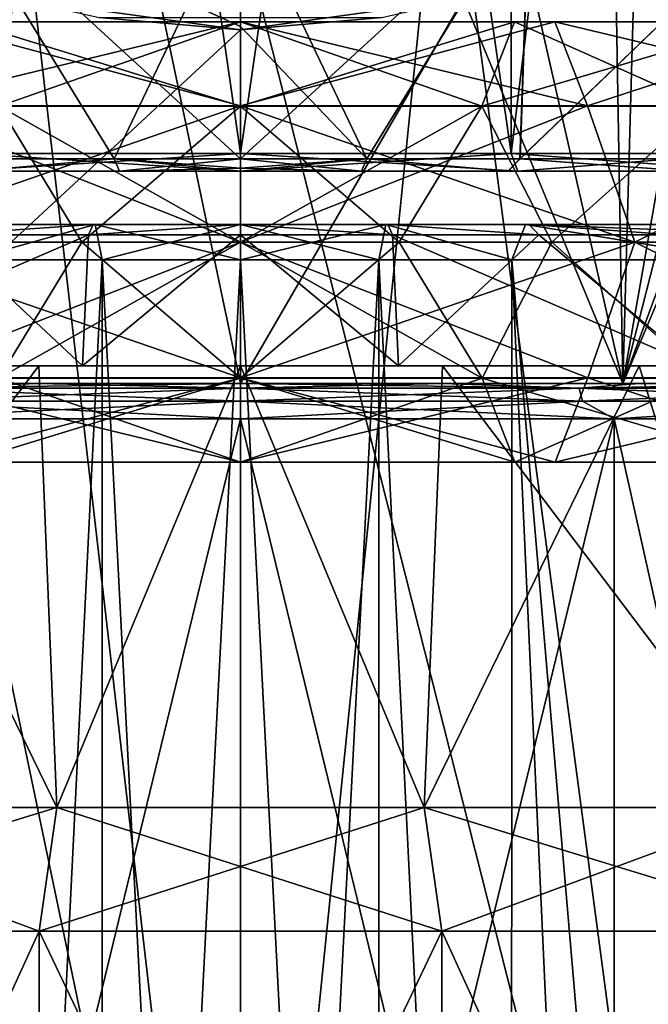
# Model space of a CAD drawing. Header units: metres. Extents: x -90 to 90, y -173 to 74.
# Tile 533 of 564: x 58.75 to 62.31, y 45.89 to 51.46. Entities that reach past the tile are written whole.
import ezdxf

# ---------------------------------------------------------------- set-up
doc = ezdxf.new("R2010")
doc.units = ezdxf.units.M
doc.layers.add('solid_509418_01', color=7, linetype='CONTINUOUS')

msp = doc.modelspace()

# ---------------------------------------------------------------- linework, layer by layer
at = {"layer": 'solid_509418_01'}
for points in [[(57.148026, 69.558479, -12.683306), (60, 69.558502, -13), (57.340668, 41.5, -12.725091)], [(60, 69.558502, -13), (60, 41.5, -13), (57.340668, 41.5, -12.725091)], [(62.851261, 69.558487, -12.683466), (60, 41.5, -13), (60, 69.558502, -13)], [(62.660248, 41.5, -12.7249), (60, 41.5, -13), (62.851261, 69.558487, -12.683466)], [(60, 50.700001, -4), (60, 61.299999, -4), (58.469265, 61.299999, -3.695518)], [(58.469265, 50.700001, -3.695518), (60, 50.700001, -4), (58.469265, 61.299999, -3.695518)], [(58.469265, 50.700001, 3.695518), (58.469265, 61.299999, 3.695518), (60, 61.299999, 4)], [(60, 50.700001, 4), (58.469265, 50.700001, 3.695518), (60, 61.299999, 4)], [(61.530735, 50.700001, -3.695518), (61.530735, 61.299999, -3.695518), (60, 61.299999, -4)], [(60, 50.700001, -4), (61.530735, 50.700001, -3.695518), (60, 61.299999, -4)], [(60, 50.700001, 4), (60, 61.299999, 4), (61.530735, 61.299999, 3.695518)], [(61.530735, 50.700001, 3.695518), (60, 50.700001, 4), (61.530735, 61.299999, 3.695518)], [(62.828426, 50.700001, -2.828427), (62.828426, 61.299999, -2.828427), (61.530735, 61.299999, -3.695518)], [(61.530735, 50.700001, -3.695518), (62.828426, 50.700001, -2.828427), (61.530735, 61.299999, -3.695518)], [(61.530735, 50.700001, 3.695518), (61.530735, 61.299999, 3.695518), (62.828426, 61.299999, 2.828427)], [(62.828426, 50.700001, 2.828427), (61.530735, 50.700001, 3.695518), (62.828426, 61.299999, 2.828427)], [(57.836544, 49.400002, -6.657051), (60, 49.400002, -7), (58.001099, 58.900002, -6.708532)], [(60, 49.400002, -7), (60, 58.900002, -7), (58.001099, 58.900002, -6.708532)], [(62.163456, 49.400002, -6.657051), (60, 58.900002, -7), (60, 49.400002, -7)], [(61.998901, 58.900002, -6.708532), (60, 58.900002, -7), (62.163456, 49.400002, -6.657051)], [(61.998901, 58.900002, -6.708532), (62.163456, 49.400002, -6.657051), (63.831337, 58.900002, -5.8584)], [(63.831337, 58.900002, -5.8584), (62.163456, 49.400002, -6.657051), (64.113754, 49.400002, -5.663538)], [(63.964355, 53.666691, 5.769219), (64.113754, 49.400002, 5.663538), (62.163456, 49.400002, 6.657051)], [(63.506165, 53.022282, 6.058614), (63.964355, 53.666691, 5.769219), (62.163456, 49.400002, 6.657051)], [(62.945148, 52.466179, 6.350283), (63.506165, 53.022282, 6.058614), (62.163456, 49.400002, 6.657051)], [(57.644196, 52.767273, 12.784763), (57.339752, 41.5, 12.7249), (60, 41.5, 13)], [(58.762779, 52.1968, 12.940992), (57.644196, 52.767273, 12.784763), (60, 41.5, 13)], [(62.356701, 52.767944, 12.784598), (61.23732, 52.196815, 12.940983), (62.659332, 41.5, 12.725091)], [(62.234257, 51.978699, 6.63386), (62.945148, 52.466179, 6.350283), (62.163456, 49.400002, 6.657051)], [(58.366314, 52.168892, 5.563828), (60, 50.669926, 4.460135), (60, 51.419071, 5.226623)], [(59.284721, 50.669926, 4.402406), (60, 50.669926, 4.460135), (58.366314, 52.168892, 5.563828)], [(58.366314, 52.168892, 5.563828), (60, 51.419071, 5.226623), (60, 52.168892, 5.798717)], [(59.285061, 50.669926, -4.402461), (58.366314, 52.168892, -5.563828), (60, 52.168892, -5.798717)], [(58.418537, 50.669926, 4.170345), (59.284721, 50.669926, 4.402406), (58.366314, 52.168892, 5.563828)], [(59.285061, 50.669926, -4.402461), (58.419529, 50.669926, -4.170721), (58.366314, 52.168892, -5.563828)], [(58.762779, 52.1968, 12.940992), (60, 41.5, 13), (60, 52, 13)], [(59.285061, 50.669926, -4.402461), (60, 52.168892, -5.798717), (60, 50.669926, -4.460135)], [(61.23732, 52.196815, 12.940983), (60, 52, 13), (62.659332, 41.5, 12.725091)], [(61.633686, 52.168892, -5.563828), (60.715279, 50.669926, -4.402406), (60, 50.669926, -4.460135)], [(60, 52.168892, -5.798717), (61.633686, 52.168892, -5.563828), (60, 50.669926, -4.460135)], [(60, 52.168892, 5.798717), (60, 51.419071, 5.226623), (60.714939, 50.669926, 4.402461)], [(61.633686, 52.168892, 5.563828), (60, 52.168892, 5.798717), (60.714939, 50.669926, 4.402461)], [(61.633686, 52.168892, 5.563828), (60.714939, 50.669926, 4.402461), (61.580471, 50.669926, 4.170721)], [(61.633686, 52.168892, -5.563828), (61.581463, 50.669926, -4.170345), (60.715279, 50.669926, -4.402406)], [(63.135021, 52.168892, 4.878191), (61.580471, 50.669926, 4.170721), (62.643677, 50.669926, 3.592182)], [(63.135021, 52.168892, 4.878191), (61.633686, 52.168892, 5.563828), (61.580471, 50.669926, 4.170721)], [(63.135021, 52.168892, -4.878191), (62.645397, 50.669926, -3.590915), (61.581463, 50.669926, -4.170345)], [(61.633686, 52.168892, -5.563828), (63.135021, 52.168892, -4.878191), (61.581463, 50.669926, -4.170345)], [(62.659332, 41.5, 12.725091), (60, 52, 13), (60, 41.5, 13)], [(61.261623, 51.577114, 6.885369), (62.234257, 51.978699, 6.63386), (62.163456, 49.400002, 6.657051)], [(58.738865, 51.576969, 6.885458), (60, 51.400002, 7), (57.836544, 49.400002, 6.657051)], [(59.20118, 51.469891, 7.8), (60, 51.400002, 7), (58.738865, 51.576969, 6.885458)], [(61.261623, 51.577114, 6.885369), (60, 49.400002, 7), (60, 51.400002, 7)], [(61.261623, 51.577114, 6.885369), (62.163456, 49.400002, 6.657051), (60, 49.400002, 7)], [(60.79884, 51.469894, 7.8), (61.261623, 51.577114, 6.885369), (60, 51.400002, 7)], [(58.036377, 50.969997, -6.687486), (60, 51.446136, -6.314029), (60, 50.969997, -6.969812)], [(58.036377, 50.969997, -6.687486), (58.221134, 51.446136, -6.058267), (60, 51.446136, -6.314029)], [(58.036377, 50.969997, 6.687486), (60, 50.969997, 6.969812), (58.221134, 51.446136, 6.058267)], [(58.221134, 51.446136, -6.058267), (60, 51.445374, -5.503623), (60, 51.446136, -6.314029)], [(58.221134, 51.446136, -6.058267), (58.449451, 51.445374, -5.280687), (60, 51.445374, -5.503623)], [(58.221134, 51.446136, 6.058267), (60, 50.969997, 6.969812), (60, 51.446136, 6.314029)], [(58.221134, 51.446136, 6.058267), (60, 51.446136, 6.314029), (58.449451, 51.445374, 5.280687)], [(58.449451, 51.445374, 5.280687), (60, 51.446136, 6.314029), (60, 51.445374, 5.503623)], [(58.449451, 51.445374, -5.280687), (60, 50.967999, -4.848738), (60, 51.445374, -5.503623)], [(58.449451, 51.445374, -5.280687), (58.633953, 50.967999, -4.65233), (60, 50.967999, -4.848738)], [(58.449451, 51.445374, 5.280687), (60, 51.445374, 5.503623), (58.633953, 50.967999, 4.65233)], [(58.633953, 50.967999, 4.65233), (60, 51.445374, 5.503623), (60, 50.967999, 4.848738)], [(59.20118, 51.469891, 7.8), (60.79884, 51.469894, 7.8), (60, 51.400002, 7)], [(61.778866, 51.446136, 6.058267), (61.550549, 51.445374, 5.280687), (60, 51.445374, 5.503623)], [(61.778866, 51.446136, 6.058267), (60, 51.445374, 5.503623), (60, 51.446136, 6.314029)], [(60, 51.446136, -6.314029), (60, 51.445374, -5.503623), (61.550549, 51.445374, -5.280687)], [(61.778866, 51.446136, -6.058267), (60, 51.446136, -6.314029), (61.550549, 51.445374, -5.280687)], [(61.963623, 50.969997, 6.687486), (61.778866, 51.446136, 6.058267), (60, 51.446136, 6.314029)], [(61.963623, 50.969997, 6.687486), (60, 51.446136, 6.314029), (60, 50.969997, 6.969812)], [(60, 50.969997, -6.969812), (60, 51.446136, -6.314029), (61.778866, 51.446136, -6.058267)], [(61.963623, 50.969997, -6.687486), (60, 50.969997, -6.969812), (61.778866, 51.446136, -6.058267)], [(60, 51.445374, -5.503623), (60, 50.967999, -4.848738), (61.366047, 50.967999, -4.65233)], [(61.550549, 51.445374, -5.280687), (60, 51.445374, -5.503623), (61.366047, 50.967999, -4.65233)], [(61.550549, 51.445374, 5.280687), (61.366047, 50.967999, 4.65233), (60, 50.967999, 4.848738)], [(61.550549, 51.445374, 5.280687), (60, 50.967999, 4.848738), (60, 51.445374, 5.503623)], [(61.550549, 51.445374, -5.280687), (61.366047, 50.967999, -4.65233), (62.621426, 50.967999, -4.079018)], [(62.975483, 51.445374, 4.629942), (62.621426, 50.967999, 4.079018), (61.366047, 50.967999, 4.65233)], [(61.550549, 51.445374, 5.280687), (62.975483, 51.445374, 4.629942), (61.366047, 50.967999, 4.65233)], [(61.778866, 51.446136, -6.058267), (61.550549, 51.445374, -5.280687), (62.975483, 51.445374, -4.629942)], [(63.413624, 51.446136, 5.311699), (62.975483, 51.445374, 4.629942), (61.550549, 51.445374, 5.280687)], [(61.778866, 51.446136, 6.058267), (63.413624, 51.446136, 5.311699), (61.550549, 51.445374, 5.280687)], [(62.975483, 51.445374, -4.629942), (61.550549, 51.445374, -5.280687), (62.621426, 50.967999, -4.079018)], [(63.413624, 51.446136, -5.311699), (61.778866, 51.446136, -6.058267), (62.975483, 51.445374, -4.629942)], [(61.963623, 50.969997, -6.687486), (61.778866, 51.446136, -6.058267), (63.413624, 51.446136, -5.311699)], [(63.768166, 50.969997, 5.863379), (63.413624, 51.446136, 5.311699), (61.778866, 51.446136, 6.058267)], [(61.963623, 50.969997, 6.687486), (63.768166, 50.969997, 5.863379), (61.778866, 51.446136, 6.058267)], [(63.768166, 50.969997, -5.863379), (61.963623, 50.969997, -6.687486), (63.413624, 51.446136, -5.311699)], [(60, 51.400002, 7), (60, 49.400002, 7), (57.836544, 49.400002, 6.657051)], [(60, 51.419071, 5.226623), (60, 50.669926, 4.460135), (60.714939, 50.669926, 4.402461)], [(57.768898, 50.200001, -6.866628), (60, 50.969997, -6.969812), (60, 50.200001, -7.22)], [(57.768898, 50.200001, -6.866628), (58.036377, 50.969997, -6.687486), (60, 50.969997, -6.969812)], [(57.768898, 50.200001, 6.866628), (60, 50.200001, 7.22), (58.036377, 50.969997, 6.687486)], [(58.036377, 50.969997, 6.687486), (60, 50.200001, 7.22), (60, 50.969997, 6.969812)], [(59.102585, 50.200001, 4.511612), (58.239655, 50.200001, 4.249846), (58.633953, 50.967999, 4.65233)], [(58.239655, 50.200001, -4.249846), (59.102585, 50.200001, -4.511612), (58.633953, 50.967999, -4.65233)], [(58.633953, 50.967999, -4.65233), (60, 50.200001, -4.6), (60, 50.967999, -4.848738)], [(59.102585, 50.200001, -4.511612), (60, 50.200001, -4.6), (58.633953, 50.967999, -4.65233)], [(59.102585, 50.200001, 4.511612), (58.633953, 50.967999, 4.65233), (60, 50.967999, 4.848738)], [(59.102585, 50.200001, 4.511612), (60, 50.967999, 4.848738), (60, 50.200001, 4.6)], [(62.231102, 50.200001, 6.866628), (61.963623, 50.969997, 6.687486), (60, 50.969997, 6.969812)], [(62.231102, 50.200001, 6.866628), (60, 50.969997, 6.969812), (60, 50.200001, 7.22)], [(60, 50.200001, -7.22), (60, 50.969997, -6.969812), (61.963623, 50.969997, -6.687486)], [(62.231102, 50.200001, -6.866628), (60, 50.200001, -7.22), (61.963623, 50.969997, -6.687486)], [(61.366047, 50.967999, 4.65233), (60.897415, 50.200001, 4.511612), (60, 50.200001, 4.6)], [(60, 50.967999, 4.848738), (61.366047, 50.967999, 4.65233), (60, 50.200001, 4.6)], [(60, 50.967999, -4.848738), (60, 50.200001, -4.6), (60.897415, 50.200001, -4.511612)], [(61.366047, 50.967999, -4.65233), (60, 50.967999, -4.848738), (60.897415, 50.200001, -4.511612)], [(61.366047, 50.967999, 4.65233), (61.760345, 50.200001, 4.249846), (60.897415, 50.200001, 4.511612)], [(61.366047, 50.967999, -4.65233), (60.897415, 50.200001, -4.511612), (61.760345, 50.200001, -4.249846)], [(61.366047, 50.967999, 4.65233), (62.621426, 50.967999, 4.079018), (61.760345, 50.200001, 4.249846)], [(62.621426, 50.967999, -4.079018), (61.366047, 50.967999, -4.65233), (61.760345, 50.200001, -4.249846)], [(62.621426, 50.967999, 4.079018), (62.555622, 50.200001, 3.82476), (61.760345, 50.200001, 4.249846)], [(62.621426, 50.967999, -4.079018), (61.760345, 50.200001, -4.249846), (62.555622, 50.200001, -3.82476)], [(62.231102, 50.200001, -6.866628), (61.963623, 50.969997, -6.687486), (63.768166, 50.969997, -5.863379)], [(62.231102, 50.200001, 6.866628), (63.768166, 50.969997, 5.863379), (61.963623, 50.969997, 6.687486)], [(64.243813, 50.200001, -5.841103), (62.231102, 50.200001, -6.866628), (63.768166, 50.969997, -5.863379)], [(62.231102, 50.200001, 6.866628), (64.243813, 50.200001, 5.841103), (63.768166, 50.969997, 5.863379)], [(58.418537, 50.669926, 4.170345), (58.486752, 50.599998, 3.990495), (59.284721, 50.669926, 4.402406)], [(59.285061, 50.669926, -4.402461), (58.487694, 50.599998, -3.990852), (58.419529, 50.669926, -4.170721)], [(58.469265, 50.700001, -3.695518), (58.431332, 50.599998, -3.787991), (60, 50.599998, -4.1)], [(60, 50.700001, 4), (60, 50.599998, 4.1), (58.431332, 50.599998, 3.787991)], [(60, 50.700001, 4), (58.431332, 50.599998, 3.787991), (58.469265, 50.700001, 3.695518)], [(58.469265, 50.700001, -3.695518), (60, 50.599998, -4.1), (60, 50.700001, -4)], [(59.284721, 50.669926, 4.402406), (58.486752, 50.599998, 3.990495), (59.315617, 50.599998, 4.212424)], [(59.285061, 50.669926, -4.402461), (59.315937, 50.599998, -4.212477), (58.487694, 50.599998, -3.990852)], [(60, 50.618023, 4.370025), (60, 50.669926, 4.460135), (59.284721, 50.669926, 4.402406)], [(59.284721, 50.669926, 4.402406), (59.315617, 50.599998, 4.212424), (60, 50.599998, 4.267611)], [(60, 50.618023, 4.370025), (59.284721, 50.669926, 4.402406), (60, 50.599998, 4.267611)], [(59.285061, 50.669926, -4.402461), (60, 50.669926, -4.460135), (59.315937, 50.599998, -4.212477)], [(60, 50.618023, -4.370025), (59.315937, 50.599998, -4.212477), (60, 50.669926, -4.460135)], [(60, 50.700001, -4), (60, 50.599998, -4.1), (61.568668, 50.599998, -3.787991)], [(60, 50.700001, -4), (61.568668, 50.599998, -3.787991), (61.530735, 50.700001, -3.695518)], [(61.530735, 50.700001, 3.695518), (61.568668, 50.599998, 3.787991), (60, 50.599998, 4.1)], [(61.530735, 50.700001, 3.695518), (60, 50.599998, 4.1), (60, 50.700001, 4)], [(60, 50.618023, -4.370025), (60, 50.669926, -4.460135), (60.715279, 50.669926, -4.402406)], [(60, 50.599998, -4.267611), (60.715279, 50.669926, -4.402406), (60.684383, 50.599998, -4.212424)], [(60, 50.618023, -4.370025), (60.715279, 50.669926, -4.402406), (60, 50.599998, -4.267611)], [(60.684063, 50.599998, 4.212477), (60.714939, 50.669926, 4.402461), (60, 50.669926, 4.460135)], [(60, 50.618023, 4.370025), (60.684063, 50.599998, 4.212477), (60, 50.669926, 4.460135)], [(61.512306, 50.599998, 3.990852), (60.714939, 50.669926, 4.402461), (60.684063, 50.599998, 4.212477)], [(60.684383, 50.599998, -4.212424), (60.715279, 50.669926, -4.402406), (61.513248, 50.599998, -3.990495)], [(61.512306, 50.599998, 3.990852), (61.580471, 50.669926, 4.170721), (60.714939, 50.669926, 4.402461)], [(61.513248, 50.599998, -3.990495), (60.715279, 50.669926, -4.402406), (61.581463, 50.669926, -4.170345)], [(62.529358, 50.599998, 3.436919), (61.580471, 50.669926, 4.170721), (61.512306, 50.599998, 3.990852)], [(61.513248, 50.599998, -3.990495), (61.581463, 50.669926, -4.170345), (62.530994, 50.599998, -3.435713)], [(61.530735, 50.700001, -3.695518), (61.568668, 50.599998, -3.787991), (62.899075, 50.599998, -2.899075)], [(61.530735, 50.700001, -3.695518), (62.899075, 50.599998, -2.899075), (62.828426, 50.700001, -2.828427)], [(62.828426, 50.700001, 2.828427), (61.568668, 50.599998, 3.787991), (61.530735, 50.700001, 3.695518)], [(62.828426, 50.700001, 2.828427), (62.899075, 50.599998, 2.899075), (61.568668, 50.599998, 3.787991)], [(62.529358, 50.599998, 3.436919), (62.643677, 50.669926, 3.592182), (61.580471, 50.669926, 4.170721)], [(62.530994, 50.599998, -3.435713), (61.581463, 50.669926, -4.170345), (62.645397, 50.669926, -3.590915)], [(60, 50.599998, -4.267611), (60, 50.599998, -4.1), (58.431332, 50.599998, -3.787991)], [(59.315937, 50.599998, -4.212477), (60, 50.599998, -4.267611), (58.431332, 50.599998, -3.787991)], [(58.487694, 50.599998, -3.990852), (59.315937, 50.599998, -4.212477), (58.431332, 50.599998, -3.787991)], [(58.486752, 50.599998, 3.990495), (58.431332, 50.599998, 3.787991), (60, 50.599998, 4.1)], [(59.315617, 50.599998, 4.212424), (58.486752, 50.599998, 3.990495), (60, 50.599998, 4.1)], [(59.315617, 50.599998, 4.212424), (60, 50.599998, 4.1), (60, 50.599998, 4.267611)], [(60, 50.618023, -4.370025), (60, 50.599998, -4.267611), (59.315937, 50.599998, -4.212477)], [(60, 50.618023, 4.370025), (60, 50.599998, 4.267611), (60.684063, 50.599998, 4.212477)], [(61.513248, 50.599998, -3.990495), (61.568668, 50.599998, -3.787991), (60, 50.599998, -4.1)], [(60.684383, 50.599998, -4.212424), (61.513248, 50.599998, -3.990495), (60, 50.599998, -4.1)], [(60, 50.599998, -4.267611), (60.684383, 50.599998, -4.212424), (60, 50.599998, -4.1)], [(60, 50.599998, 4.267611), (60, 50.599998, 4.1), (61.568668, 50.599998, 3.787991)], [(60.684063, 50.599998, 4.212477), (60, 50.599998, 4.267611), (61.568668, 50.599998, 3.787991)], [(61.512306, 50.599998, 3.990852), (60.684063, 50.599998, 4.212477), (61.568668, 50.599998, 3.787991)], [(62.529358, 50.599998, 3.436919), (61.512306, 50.599998, 3.990852), (61.568668, 50.599998, 3.787991)], [(61.513248, 50.599998, -3.990495), (62.530994, 50.599998, -3.435713), (61.568668, 50.599998, -3.787991)], [(62.530994, 50.599998, -3.435713), (62.899075, 50.599998, -2.899075), (61.568668, 50.599998, -3.787991)], [(62.529358, 50.599998, 3.436919), (61.568668, 50.599998, 3.787991), (62.899075, 50.599998, 2.899075)], [(59.167362, 50.299999, -4.185078), (59.140007, 50.241421, -4.323884), (58.312981, 50.241421, -4.073024)], [(59.167362, 50.299999, -4.185078), (58.312981, 50.241421, -4.073024), (58.36684, 50.299999, -3.942246)], [(58.312988, 50.241421, 4.073027), (59.16729, 50.299999, 4.185064), (58.366779, 50.299999, 3.942221)], [(59.140015, 50.241421, 4.323886), (59.16729, 50.299999, 4.185064), (58.312988, 50.241421, 4.073027)], [(58.366779, 50.299999, 3.942221), (59.178051, 50.299999, 4.118731), (58.387508, 50.299999, 3.878096)], [(58.366779, 50.299999, 3.942221), (59.16729, 50.299999, 4.185064), (59.178051, 50.299999, 4.118731)], [(58.36684, 50.299999, -3.942246), (58.38765, 50.299999, -3.878155), (59.178204, 50.299999, -4.118762)], [(59.167362, 50.299999, -4.185078), (58.36684, 50.299999, -3.942246), (59.178204, 50.299999, -4.118762)], [(58.464554, 50.099998, 3.693563), (58.387508, 50.299999, 3.878096), (59.178051, 50.299999, 4.118731)], [(58.38765, 50.299999, -3.878155), (58.464706, 50.100002, -3.693626), (59.178204, 50.299999, -4.118762)], [(58.464554, 50.099998, 3.693563), (59.178051, 50.299999, 4.118731), (59.217442, 50.099998, 3.922703)], [(59.178204, 50.299999, -4.118762), (58.464706, 50.100002, -3.693626), (59.217606, 50.099998, -3.922736)], [(60.000038, 50.299999, -4.267085), (59.999996, 50.241421, -4.408578), (59.140007, 50.241421, -4.323884)], [(60.000038, 50.299999, -4.267085), (59.140007, 50.241421, -4.323884), (59.167362, 50.299999, -4.185078)], [(59.140015, 50.241421, 4.323886), (59.999962, 50.299999, 4.267085), (59.16729, 50.299999, 4.185064)], [(60.000004, 50.241421, 4.408578), (59.999962, 50.299999, 4.267085), (59.140015, 50.241421, 4.323886)], [(59.16729, 50.299999, 4.185064), (59.999924, 50.299999, 4.199942), (59.178051, 50.299999, 4.118731)], [(59.16729, 50.299999, 4.185064), (59.999962, 50.299999, 4.267085), (59.999924, 50.299999, 4.199942)], [(59.167362, 50.299999, -4.185078), (59.178204, 50.299999, -4.118762), (60.000076, 50.299999, -4.199942)], [(60.000038, 50.299999, -4.267085), (59.167362, 50.299999, -4.185078), (60.000076, 50.299999, -4.199942)], [(59.217442, 50.099998, 3.922703), (59.178051, 50.299999, 4.118731), (59.999924, 50.299999, 4.199942)], [(59.178204, 50.299999, -4.118762), (59.217606, 50.099998, -3.922736), (60.000084, 50.099998, -4)], [(59.178204, 50.299999, -4.118762), (60.000084, 50.099998, -4), (60.000076, 50.299999, -4.199942)], [(59.217442, 50.099998, 3.922703), (59.999924, 50.299999, 4.199942), (59.999916, 50.099998, 4)], [(59.999916, 50.099998, 4), (59.999924, 50.299999, 4.199942), (60.821796, 50.299999, 4.118762)], [(59.999916, 50.099998, 4), (60.821796, 50.299999, 4.118762), (60.782394, 50.099998, 3.922736)], [(60.832638, 50.299999, 4.185078), (60.821796, 50.299999, 4.118762), (59.999924, 50.299999, 4.199942)], [(59.999962, 50.299999, 4.267085), (60.832638, 50.299999, 4.185078), (59.999924, 50.299999, 4.199942)], [(60.859993, 50.241421, 4.323884), (60.832638, 50.299999, 4.185078), (59.999962, 50.299999, 4.267085)], [(60.859993, 50.241421, 4.323884), (59.999962, 50.299999, 4.267085), (60.000004, 50.241421, 4.408578)], [(60.000038, 50.299999, -4.267085), (60.859985, 50.241421, -4.323886), (59.999996, 50.241421, -4.408578)], [(60.83271, 50.299999, -4.185064), (60.859985, 50.241421, -4.323886), (60.000038, 50.299999, -4.267085)], [(60.83271, 50.299999, -4.185064), (60.000038, 50.299999, -4.267085), (60.000076, 50.299999, -4.199942)], [(60.000076, 50.299999, -4.199942), (60.000084, 50.099998, -4), (60.782558, 50.099998, -3.922703)], [(60.000076, 50.299999, -4.199942), (60.782558, 50.099998, -3.922703), (60.821949, 50.299999, -4.118731)], [(60.83271, 50.299999, -4.185064), (60.000076, 50.299999, -4.199942), (60.821949, 50.299999, -4.118731)], [(60.782394, 50.099998, 3.922736), (60.821796, 50.299999, 4.118762), (61.535294, 50.100002, 3.693626)], [(60.821949, 50.299999, -4.118731), (60.782558, 50.099998, -3.922703), (61.535446, 50.099998, -3.693563)], [(61.63316, 50.299999, 3.942246), (61.61235, 50.299999, 3.878155), (60.821796, 50.299999, 4.118762)], [(61.535294, 50.100002, 3.693626), (60.821796, 50.299999, 4.118762), (61.61235, 50.299999, 3.878155)], [(60.832638, 50.299999, 4.185078), (61.63316, 50.299999, 3.942246), (60.821796, 50.299999, 4.118762)], [(60.821949, 50.299999, -4.118731), (61.535446, 50.099998, -3.693563), (61.612492, 50.299999, -3.878096)], [(61.633221, 50.299999, -3.942221), (60.821949, 50.299999, -4.118731), (61.612492, 50.299999, -3.878096)], [(61.633221, 50.299999, -3.942221), (60.83271, 50.299999, -4.185064), (60.821949, 50.299999, -4.118731)], [(61.687019, 50.241421, 4.073024), (61.63316, 50.299999, 3.942246), (60.832638, 50.299999, 4.185078)], [(61.687019, 50.241421, 4.073024), (60.832638, 50.299999, 4.185078), (60.859993, 50.241421, 4.323884)], [(60.83271, 50.299999, -4.185064), (61.687012, 50.241421, -4.073027), (60.859985, 50.241421, -4.323886)], [(61.633221, 50.299999, -3.942221), (61.687012, 50.241421, -4.073027), (60.83271, 50.299999, -4.185064)], [(61.535294, 50.100002, 3.693626), (61.61235, 50.299999, 3.878155), (62.833027, 50.099998, 2.823819)], [(61.612492, 50.299999, -3.878096), (61.535446, 50.099998, -3.693563), (62.833145, 50.099998, -2.823702)], [(63.016895, 50.299999, 3.017722), (62.974518, 50.299999, 2.965098), (61.61235, 50.299999, 3.878155)], [(62.833027, 50.099998, 2.823819), (61.61235, 50.299999, 3.878155), (62.974518, 50.299999, 2.965098)], [(61.63316, 50.299999, 3.942246), (63.016895, 50.299999, 3.017722), (61.61235, 50.299999, 3.878155)], [(61.612492, 50.299999, -3.878096), (62.833145, 50.099998, -2.823702), (62.974628, 50.299999, -2.964986)], [(63.016937, 50.299999, -3.017678), (61.612492, 50.299999, -3.878096), (62.974628, 50.299999, -2.964986)], [(63.016937, 50.299999, -3.017678), (61.633221, 50.299999, -3.942221), (61.612492, 50.299999, -3.878096)], [(63.117077, 50.241421, 3.117597), (63.016895, 50.299999, 3.017722), (61.63316, 50.299999, 3.942246)], [(62.449223, 50.241421, 3.665634), (61.63316, 50.299999, 3.942246), (61.687019, 50.241421, 4.073024)], [(63.117077, 50.241421, 3.117597), (61.63316, 50.299999, 3.942246), (62.449223, 50.241421, 3.665634)], [(61.633221, 50.299999, -3.942221), (62.449219, 50.241421, -3.665637), (61.687012, 50.241421, -4.073027)], [(63.016937, 50.299999, -3.017678), (62.449219, 50.241421, -3.665637), (61.633221, 50.299999, -3.942221)], [(58.312988, 50.241421, 4.073027), (57.425243, 49.5, 4.460104), (59.105965, 49.5, 5.071793)], [(59.140007, 50.241421, -4.323884), (59.105965, 49.5, -5.071793), (57.425243, 49.5, -4.460104)], [(58.312981, 50.241421, -4.073024), (59.140007, 50.241421, -4.323884), (57.425243, 49.5, -4.460104)], [(59.140015, 50.241421, 4.323886), (58.312988, 50.241421, 4.073027), (59.105965, 49.5, 5.071793)], [(60.000004, 50.241421, 4.408578), (59.105965, 49.5, 5.071793), (60.894035, 49.5, 5.071793)], [(60.000004, 50.241421, 4.408578), (59.140015, 50.241421, 4.323886), (59.105965, 49.5, 5.071793)], [(59.999996, 50.241421, -4.408578), (60.894035, 49.5, -5.071793), (59.105965, 49.5, -5.071793)], [(59.140007, 50.241421, -4.323884), (59.999996, 50.241421, -4.408578), (59.105965, 49.5, -5.071793)], [(59.999996, 50.241421, -4.408578), (60.859985, 50.241421, -4.323886), (60.894035, 49.5, -5.071793)], [(60.859993, 50.241421, 4.323884), (60.000004, 50.241421, 4.408578), (60.894035, 49.5, 5.071793)], [(60.859985, 50.241421, -4.323886), (61.687012, 50.241421, -4.073027), (60.894035, 49.5, -5.071793)], [(60.859993, 50.241421, 4.323884), (60.894035, 49.5, 5.071793), (62.574757, 49.5, 4.460104)], [(61.687019, 50.241421, 4.073024), (60.859993, 50.241421, 4.323884), (62.574757, 49.5, 4.460104)], [(61.687012, 50.241421, -4.073027), (62.574757, 49.5, -4.460104), (60.894035, 49.5, -5.071793)], [(61.687012, 50.241421, -4.073027), (62.449219, 50.241421, -3.665637), (62.574757, 49.5, -4.460104)], [(62.449223, 50.241421, 3.665634), (61.687019, 50.241421, 4.073024), (62.574757, 49.5, 4.460104)], [(57.768898, 50.200001, 6.866628), (60, 49.431999, 6.971262), (60, 50.200001, 7.22)], [(58.035969, 49.431999, -6.688877), (57.768898, 50.200001, -6.866628), (60, 50.200001, -7.22)], [(58.035969, 49.431999, 6.688877), (60, 49.431999, 6.971262), (57.768898, 50.200001, 6.866628)], [(58.035969, 49.431999, -6.688877), (60, 50.200001, -7.22), (60, 49.431999, -6.971262)], [(58.633545, 49.43, -4.653721), (59.102585, 50.200001, -4.511612), (58.239655, 50.200001, -4.249846)], [(58.633545, 49.43, 4.653721), (58.239655, 50.200001, 4.249846), (59.102585, 50.200001, 4.511612)], [(58.633545, 49.43, 4.653721), (60, 50.200001, 4.6), (60, 49.43, 4.850188)], [(58.633545, 49.43, 4.653721), (59.102585, 50.200001, 4.511612), (60, 50.200001, 4.6)], [(58.633545, 49.43, -4.653721), (60, 49.43, -4.850188), (59.102585, 50.200001, -4.511612)], [(59.102585, 50.200001, -4.511612), (60, 49.43, -4.850188), (60, 50.200001, -4.6)], [(60, 49.43, 4.850188), (60, 50.200001, 4.6), (60.897415, 50.200001, 4.511612)], [(61.366455, 49.43, 4.653721), (60, 49.43, 4.850188), (60.897415, 50.200001, 4.511612)], [(61.366455, 49.43, -4.653721), (60.897415, 50.200001, -4.511612), (60, 50.200001, -4.6)], [(61.366455, 49.43, -4.653721), (60, 50.200001, -4.6), (60, 49.43, -4.850188)], [(61.964031, 49.431999, 6.688877), (62.231102, 50.200001, 6.866628), (60, 50.200001, 7.22)], [(60, 49.431999, 6.971262), (61.964031, 49.431999, 6.688877), (60, 50.200001, 7.22)], [(60, 49.431999, -6.971262), (60, 50.200001, -7.22), (62.231102, 50.200001, -6.866628)], [(61.964031, 49.431999, -6.688877), (60, 49.431999, -6.971262), (62.231102, 50.200001, -6.866628)], [(61.366455, 49.43, 4.653721), (60.897415, 50.200001, 4.511612), (61.760345, 50.200001, 4.249846)], [(61.366455, 49.43, -4.653721), (61.760345, 50.200001, -4.249846), (60.897415, 50.200001, -4.511612)], [(61.366455, 49.43, 4.653721), (61.760345, 50.200001, 4.249846), (62.622208, 49.43, 4.080237)], [(62.622208, 49.43, -4.080237), (61.760345, 50.200001, -4.249846), (61.366455, 49.43, -4.653721)], [(62.622208, 49.43, 4.080237), (61.760345, 50.200001, 4.249846), (62.555622, 50.200001, 3.82476)], [(62.622208, 49.43, -4.080237), (62.555622, 50.200001, -3.82476), (61.760345, 50.200001, -4.249846)], [(63.768948, 49.431999, -5.864599), (61.964031, 49.431999, -6.688877), (62.231102, 50.200001, -6.866628)], [(61.964031, 49.431999, 6.688877), (63.768948, 49.431999, 5.864599), (62.231102, 50.200001, 6.866628)], [(63.768948, 49.431999, -5.864599), (62.231102, 50.200001, -6.866628), (64.243813, 50.200001, -5.841103)], [(63.768948, 49.431999, 5.864599), (64.243813, 50.200001, 5.841103), (62.231102, 50.200001, 6.866628)], [(58.464554, 50.099998, 3.693563), (59.217442, 50.099998, 3.922703), (58.469265, 35, 3.695518)], [(59.217606, 50.099998, -3.922736), (58.464706, 50.100002, -3.693626), (58.469265, 35, -3.695518)], [(59.217606, 50.099998, -3.922736), (58.469265, 35, -3.695518), (59.219639, 35, -3.923141)], [(59.217442, 50.099998, 3.922703), (59.219639, 35, 3.923141), (58.469265, 35, 3.695518)], [(59.217442, 50.099998, 3.922703), (59.999916, 50.099998, 4), (59.219639, 35, 3.923141)], [(59.217606, 50.099998, -3.922736), (59.219639, 35, -3.923141), (60, 35, -4)], [(60.000084, 50.099998, -4), (59.217606, 50.099998, -3.922736), (60, 35, -4)], [(59.999916, 50.099998, 4), (60, 35, 4), (59.219639, 35, 3.923141)], [(59.999916, 50.099998, 4), (60.782394, 50.099998, 3.922736), (60, 35, 4)], [(60.000084, 50.099998, -4), (60, 35, -4), (60.780361, 35, -3.923141)], [(60.782394, 50.099998, 3.922736), (60.780361, 35, 3.923141), (60, 35, 4)], [(60.782558, 50.099998, -3.922703), (60.000084, 50.099998, -4), (60.780361, 35, -3.923141)], [(60.782558, 50.099998, -3.922703), (60.780361, 35, -3.923141), (61.530735, 35, -3.695518)], [(60.782394, 50.099998, 3.922736), (61.530735, 35, 3.695518), (60.780361, 35, 3.923141)], [(60.782394, 50.099998, 3.922736), (61.535294, 50.100002, 3.693626), (61.530735, 35, 3.695518)], [(61.535446, 50.099998, -3.693563), (60.782558, 50.099998, -3.922703), (61.530735, 35, -3.695518)], [(61.535294, 50.100002, 3.693626), (62.222282, 35, 3.325878), (61.530735, 35, 3.695518)], [(61.535446, 50.099998, -3.693563), (61.530735, 35, -3.695518), (62.222282, 35, -3.325878)], [(61.535294, 50.100002, 3.693626), (62.833027, 50.099998, 2.823819), (62.222282, 35, 3.325878)], [(61.535446, 50.099998, -3.693563), (62.222282, 35, -3.325878), (62.828426, 35, -2.828427)], [(62.833145, 50.099998, -2.823702), (61.535446, 50.099998, -3.693563), (62.828426, 35, -2.828427)], [(62.833027, 50.099998, 2.823819), (62.828426, 35, 2.828427), (62.222282, 35, 3.325878)], [(59.105965, 49.5, -5.071793), (54.838169, 49.5, -5.161829), (54.094128, 49.5, -4.290656)], [(57.425243, 49.5, -4.460104), (59.105965, 49.5, -5.071793), (54.094128, 49.5, -4.290656)], [(54.838169, 49.5, -5.161829), (65.161827, 49.5, -5.161829), (64.290657, 49.5, -5.905871)], [(59.105965, 49.5, -5.071793), (65.161827, 49.5, -5.161829), (54.838169, 49.5, -5.161829)], [(54.838169, 49.5, -5.161829), (64.290657, 49.5, -5.905871), (55.709343, 49.5, -5.905871)], [(54.838169, 49.5, 5.161829), (59.105965, 49.5, 5.071793), (57.425243, 49.5, 4.460104)], [(54.838169, 49.5, 5.161829), (60.894035, 49.5, 5.071793), (59.105965, 49.5, 5.071793)], [(54.838169, 49.5, 5.161829), (65.161827, 49.5, 5.161829), (60.894035, 49.5, 5.071793)], [(54.838169, 49.5, 5.161829), (55.709343, 49.5, 5.905871), (65.161827, 49.5, 5.161829)], [(55.709343, 49.5, -5.905871), (64.290657, 49.5, -5.905871), (63.313843, 49.5, -6.504438)], [(55.709343, 49.5, -5.905871), (63.313843, 49.5, -6.504438), (56.686157, 49.5, -6.504438)], [(55.709343, 49.5, 5.905871), (64.290657, 49.5, 5.905871), (65.161827, 49.5, 5.161829)], [(55.709343, 49.5, 5.905871), (56.686157, 49.5, 6.504438), (64.290657, 49.5, 5.905871)], [(56.686157, 49.5, -6.504438), (63.313843, 49.5, -6.504438), (62.255493, 49.5, -6.94279)], [(56.686157, 49.5, -6.504438), (62.255493, 49.5, -6.94279), (57.744507, 49.5, -6.94279)], [(56.686157, 49.5, 6.504438), (63.313843, 49.5, 6.504438), (64.290657, 49.5, 5.905871)], [(56.686157, 49.5, 6.504438), (57.744507, 49.5, 6.94279), (63.313843, 49.5, 6.504438)], [(58.85828, 49.5, -7.210155), (58.961102, 47, -7.225697), (56.967472, 47, -6.640314)], [(57.744507, 49.5, -6.94279), (58.85828, 49.5, -7.210155), (56.967472, 47, -6.640314)], [(58.961102, 47, 7.225697), (57.744507, 49.5, 6.94279), (56.967472, 47, 6.640314)], [(57.744507, 49.5, -6.94279), (62.255493, 49.5, -6.94279), (61.14172, 49.5, -7.210155)], [(57.744507, 49.5, -6.94279), (61.14172, 49.5, -7.210155), (58.85828, 49.5, -7.210155)], [(57.744507, 49.5, 6.94279), (62.255493, 49.5, 6.94279), (63.313843, 49.5, 6.504438)], [(57.744507, 49.5, 6.94279), (58.85828, 49.5, 7.210155), (62.255493, 49.5, 6.94279)], [(58.961102, 47, 7.225697), (58.85828, 49.5, 7.210155), (57.744507, 49.5, 6.94279)], [(58.85828, 49.5, -7.210155), (60, 49.5, -7.3), (58.961102, 47, -7.225697)], [(58.85828, 49.5, -7.210155), (61.14172, 49.5, -7.210155), (60, 49.5, -7.3)], [(58.85828, 49.5, 7.210155), (61.14172, 49.5, 7.210155), (62.255493, 49.5, 6.94279)], [(58.85828, 49.5, 7.210155), (60, 49.5, 7.3), (61.14172, 49.5, 7.210155)], [(58.961102, 47, 7.225697), (60, 49.5, 7.3), (58.85828, 49.5, 7.210155)], [(60, 49.5, -7.3), (61.038898, 47, -7.225697), (58.961102, 47, -7.225697)], [(61.038898, 47, 7.225697), (60, 49.5, 7.3), (58.961102, 47, 7.225697)], [(59.105965, 49.5, -5.071793), (60.894035, 49.5, -5.071793), (65.161827, 49.5, -5.161829)], [(60, 49.5, -7.3), (61.14172, 49.5, -7.210155), (61.038898, 47, -7.225697)], [(61.038898, 47, 7.225697), (61.14172, 49.5, 7.210155), (60, 49.5, 7.3)], [(60.894035, 49.5, -5.071793), (62.574757, 49.5, -4.460104), (65.161827, 49.5, -5.161829)], [(65.905869, 49.5, 4.290656), (62.574757, 49.5, 4.460104), (60.894035, 49.5, 5.071793)], [(65.161827, 49.5, 5.161829), (65.905869, 49.5, 4.290656), (60.894035, 49.5, 5.071793)], [(62.255493, 49.5, -6.94279), (63.032528, 47, -6.640314), (61.038898, 47, -7.225697)], [(61.14172, 49.5, -7.210155), (62.255493, 49.5, -6.94279), (61.038898, 47, -7.225697)], [(63.032528, 47, 6.640314), (61.14172, 49.5, 7.210155), (61.038898, 47, 7.225697)], [(63.032528, 47, 6.640314), (62.255493, 49.5, 6.94279), (61.14172, 49.5, 7.210155)], [(62.255493, 49.5, -6.94279), (63.313843, 49.5, -6.504438), (63.032528, 47, -6.640314)], [(63.032528, 47, 6.640314), (63.313843, 49.5, 6.504438), (62.255493, 49.5, 6.94279)], [(58.22047, 48.954624, -6.06052), (58.035969, 49.431999, -6.688877), (60, 49.431999, -6.971262)], [(58.035969, 49.431999, 6.688877), (60, 48.954624, 6.316378), (60, 49.431999, 6.971262)], [(58.22047, 48.954624, 6.06052), (60, 48.954624, 6.316378), (58.035969, 49.431999, 6.688877)], [(58.22047, 48.954624, -6.06052), (60, 49.431999, -6.971262), (60, 48.954624, -6.316378)], [(58.448788, 48.953861, 5.28294), (60, 49.43, 4.850188), (60, 48.953861, 5.50597)], [(58.633545, 49.43, -4.653721), (58.448788, 48.953861, -5.28294), (60, 48.953861, -5.50597)], [(58.633545, 49.43, 4.653721), (60, 49.43, 4.850188), (58.448788, 48.953861, 5.28294)], [(58.633545, 49.43, -4.653721), (60, 48.953861, -5.50597), (60, 49.43, -4.850188)], [(60, 48.954624, -6.316378), (60, 49.431999, -6.971262), (61.964031, 49.431999, -6.688877)], [(61.77953, 48.954624, -6.06052), (60, 48.954624, -6.316378), (61.964031, 49.431999, -6.688877)], [(61.77953, 48.954624, 6.06052), (61.964031, 49.431999, 6.688877), (60, 49.431999, 6.971262)], [(61.77953, 48.954624, 6.06052), (60, 49.431999, 6.971262), (60, 48.954624, 6.316378)], [(61.366455, 49.43, 4.653721), (61.551212, 48.953861, 5.28294), (60, 48.953861, 5.50597)], [(61.366455, 49.43, 4.653721), (60, 48.953861, 5.50597), (60, 49.43, 4.850188)], [(60, 49.43, -4.850188), (60, 48.953861, -5.50597), (61.551212, 48.953861, -5.28294)], [(61.366455, 49.43, -4.653721), (60, 49.43, -4.850188), (61.551212, 48.953861, -5.28294)], [(61.366455, 49.43, -4.653721), (61.551212, 48.953861, -5.28294), (62.976753, 48.953861, -4.631917)], [(62.622208, 49.43, -4.080237), (61.366455, 49.43, -4.653721), (62.976753, 48.953861, -4.631917)], [(61.366455, 49.43, 4.653721), (62.622208, 49.43, 4.080237), (61.551212, 48.953861, 5.28294)], [(62.622208, 49.43, 4.080237), (62.976753, 48.953861, 4.631917), (61.551212, 48.953861, 5.28294)], [(61.77953, 48.954624, -6.06052), (61.964031, 49.431999, -6.688877), (63.768948, 49.431999, -5.864599)], [(63.41489, 48.954624, -5.313675), (61.77953, 48.954624, -6.06052), (63.768948, 49.431999, -5.864599)], [(61.77953, 48.954624, 6.06052), (63.41489, 48.954624, 5.313675), (61.964031, 49.431999, 6.688877)], [(63.41489, 48.954624, 5.313675), (63.768948, 49.431999, 5.864599), (61.964031, 49.431999, 6.688877)], [(57.743069, 49.400002, -6.942287), (60, 49.400002, -7), (57.836544, 49.400002, -6.657051)], [(57.743069, 49.400002, -6.942287), (58.856991, 49.400002, -7.209953), (60, 49.400002, -7)], [(58.08474, 49.373207, -7.147849), (58.856991, 49.400002, -7.209953), (57.743069, 49.400002, -6.942287)], [(57.743103, 49.400002, 6.942297), (57.836544, 49.400002, 6.657051), (60, 49.400002, 7)], [(61.143009, 49.400002, 7.209953), (57.743103, 49.400002, 6.942297), (60, 49.400002, 7)], [(61.143009, 49.400002, 7.209953), (58.857021, 49.400002, 7.209958), (57.743103, 49.400002, 6.942297)], [(58.08474, 49.373207, 7.147849), (57.743103, 49.400002, 6.942297), (58.857021, 49.400002, 7.209958)], [(60, 49.373207, 7.399998), (60, 49.299911, 7.473257), (58.065781, 49.299911, 7.218612)], [(58.08474, 49.373207, 7.147849), (60, 49.373207, 7.399998), (58.065781, 49.299911, 7.218612)], [(58.08474, 49.373207, -7.147849), (58.065781, 49.299911, -7.218612), (60, 49.299911, -7.473257)], [(60, 49.373207, -7.399998), (58.856991, 49.400002, -7.209953), (58.08474, 49.373207, -7.147849)], [(58.08474, 49.373207, 7.147849), (58.857021, 49.400002, 7.209958), (60, 49.400002, 7.3)], [(58.08474, 49.373207, 7.147849), (60, 49.400002, 7.3), (60, 49.373207, 7.399998)], [(60, 49.373207, -7.399998), (58.08474, 49.373207, -7.147849), (60, 49.299911, -7.473257)], [(62.256897, 49.400002, -6.942297), (60, 49.400002, -7), (58.856991, 49.400002, -7.209953)], [(61.142979, 49.400002, -7.209958), (58.856991, 49.400002, -7.209953), (60, 49.400002, -7.3)], [(60, 49.373207, -7.399998), (60, 49.400002, -7.3), (58.856991, 49.400002, -7.209953)], [(61.142979, 49.400002, -7.209958), (62.256897, 49.400002, -6.942297), (58.856991, 49.400002, -7.209953)], [(61.143009, 49.400002, 7.209953), (60, 49.400002, 7.3), (58.857021, 49.400002, 7.209958)], [(62.256897, 49.400002, -6.942297), (62.163456, 49.400002, -6.657051), (60, 49.400002, -7)], [(62.256931, 49.400002, 6.942287), (60, 49.400002, 7), (62.163456, 49.400002, 6.657051)], [(62.256931, 49.400002, 6.942287), (61.143009, 49.400002, 7.209953), (60, 49.400002, 7)], [(61.91526, 49.373207, -7.147849), (61.142979, 49.400002, -7.209958), (60, 49.400002, -7.3)], [(61.91526, 49.373207, -7.147849), (60, 49.400002, -7.3), (60, 49.373207, -7.399998)], [(60, 49.373207, 7.399998), (60, 49.400002, 7.3), (61.143009, 49.400002, 7.209953)], [(61.91526, 49.373207, 7.147849), (60, 49.373207, 7.399998), (61.143009, 49.400002, 7.209953)], [(61.91526, 49.373207, 7.147849), (60, 49.299911, 7.473257), (60, 49.373207, 7.399998)], [(61.91526, 49.373207, 7.147849), (61.934219, 49.299911, 7.218612), (60, 49.299911, 7.473257)], [(61.934219, 49.299911, -7.218612), (60, 49.373207, -7.399998), (60, 49.299911, -7.473257)], [(61.91526, 49.373207, -7.147849), (60, 49.373207, -7.399998), (61.934219, 49.299911, -7.218612)], [(61.91526, 49.373207, -7.147849), (62.256897, 49.400002, -6.942297), (61.142979, 49.400002, -7.209958)], [(61.91526, 49.373207, 7.147849), (61.143009, 49.400002, 7.209953), (62.256931, 49.400002, 6.942287)], [(61.91526, 49.373207, 7.147849), (62.256931, 49.400002, 6.942287), (63.315331, 49.400002, 6.503599)], [(61.91526, 49.373207, 7.147849), (63.315331, 49.400002, 6.503599), (63.699997, 49.373207, 6.408586)], [(63.699997, 49.373207, -6.408586), (62.256897, 49.400002, -6.942297), (61.91526, 49.373207, -7.147849)], [(61.91526, 49.373207, -7.147849), (61.934219, 49.299911, -7.218612), (63.736629, 49.299911, -6.47203)], [(63.699997, 49.373207, -6.408586), (61.91526, 49.373207, -7.147849), (63.736629, 49.299911, -6.47203)], [(61.91526, 49.373207, 7.147849), (63.699997, 49.373207, 6.408586), (61.934219, 49.299911, 7.218612)], [(63.699997, 49.373207, 6.408586), (63.736629, 49.299911, 6.47203), (61.934219, 49.299911, 7.218612)], [(64.29171, 49.400002, -5.904997), (64.113754, 49.400002, -5.663538), (62.163456, 49.400002, -6.657051)], [(63.315296, 49.400002, -6.503616), (64.29171, 49.400002, -5.904997), (62.163456, 49.400002, -6.657051)], [(62.256897, 49.400002, -6.942297), (63.315296, 49.400002, -6.503616), (62.163456, 49.400002, -6.657051)], [(63.315331, 49.400002, 6.503599), (62.163456, 49.400002, 6.657051), (64.113754, 49.400002, 5.663538)], [(63.315331, 49.400002, 6.503599), (62.256931, 49.400002, 6.942287), (62.163456, 49.400002, 6.657051)], [(63.699997, 49.373207, -6.408586), (63.315296, 49.400002, -6.503616), (62.256897, 49.400002, -6.942297)], [(58.065781, 49.299911, -7.218612), (57.886124, 49.200001, -7.195938), (60, 49.200001, -7.5)], [(60, 49.299911, 7.473257), (60, 49.200001, 7.5), (57.886131, 49.200001, 7.19594)], [(58.065781, 49.299911, 7.218612), (60, 49.299911, 7.473257), (57.886131, 49.200001, 7.19594)], [(60, 49.299911, -7.473257), (58.065781, 49.299911, -7.218612), (60, 49.200001, -7.5)], [(61.934219, 49.299911, 7.218612), (62.113876, 49.200001, 7.195938), (60, 49.200001, 7.5)], [(61.934219, 49.299911, 7.218612), (60, 49.200001, 7.5), (60, 49.299911, 7.473257)], [(60, 49.299911, -7.473257), (60, 49.200001, -7.5), (62.113869, 49.200001, -7.19594)], [(61.934219, 49.299911, -7.218612), (60, 49.299911, -7.473257), (62.113869, 49.200001, -7.19594)], [(63.736629, 49.299911, -6.47203), (61.934219, 49.299911, -7.218612), (62.113869, 49.200001, -7.19594)], [(61.934219, 49.299911, 7.218612), (63.736629, 49.299911, 6.47203), (62.113876, 49.200001, 7.195938)], [(63.736629, 49.299911, -6.47203), (62.113869, 49.200001, -7.19594), (64.055855, 49.200001, -6.308727)], [(63.736629, 49.299911, 6.47203), (64.055862, 49.200001, 6.308722), (62.113876, 49.200001, 7.195938)], [(57.886124, 49.200001, -7.195938), (57.88689, 40.5, -7.195954), (60, 40.5, -7.5)], [(60, 49.200001, -7.5), (57.886124, 49.200001, -7.195938), (60, 40.5, -7.5)], [(57.886131, 49.200001, 7.19594), (60, 49.200001, 7.5), (57.88689, 40.5, 7.195954)], [(60, 49.200001, 7.5), (60, 40.5, 7.5), (57.88689, 40.5, 7.195954)], [(62.113876, 49.200001, 7.195938), (62.11311, 40.5, 7.195954), (60, 40.5, 7.5)], [(62.113876, 49.200001, 7.195938), (60, 40.5, 7.5), (60, 49.200001, 7.5)], [(60, 49.200001, -7.5), (60, 40.5, -7.5), (62.11311, 40.5, -7.195954)], [(62.113869, 49.200001, -7.19594), (60, 49.200001, -7.5), (62.11311, 40.5, -7.195954)], [(62.113869, 49.200001, -7.19594), (62.11311, 40.5, -7.195954), (64.054344, 40.5, -6.309671)], [(62.113876, 49.200001, 7.195938), (64.054344, 40.5, 6.309671), (62.11311, 40.5, 7.195954)], [(64.055855, 49.200001, -6.308727), (62.113869, 49.200001, -7.19594), (64.054344, 40.5, -6.309671)], [(62.113876, 49.200001, 7.195938), (64.055862, 49.200001, 6.308722), (64.054344, 40.5, 6.309671)], [(58.22047, 48.954624, 6.06052), (60, 48.953861, 5.50597), (60, 48.954624, 6.316378)], [(58.448788, 48.953861, -5.28294), (58.22047, 48.954624, -6.06052), (60, 48.954624, -6.316378)], [(58.448788, 48.953861, 5.28294), (60, 48.953861, 5.50597), (58.22047, 48.954624, 6.06052)], [(58.448788, 48.953861, -5.28294), (60, 48.954624, -6.316378), (60, 48.953861, -5.50597)], [(61.551212, 48.953861, 5.28294), (61.77953, 48.954624, 6.06052), (60, 48.954624, 6.316378)], [(61.551212, 48.953861, 5.28294), (60, 48.954624, 6.316378), (60, 48.953861, 5.50597)], [(60, 48.953861, -5.50597), (60, 48.954624, -6.316378), (61.77953, 48.954624, -6.06052)], [(61.551212, 48.953861, -5.28294), (60, 48.953861, -5.50597), (61.77953, 48.954624, -6.06052)], [(61.551212, 48.953861, -5.28294), (61.77953, 48.954624, -6.06052), (63.41489, 48.954624, -5.313675)], [(62.976753, 48.953861, -4.631917), (61.551212, 48.953861, -5.28294), (63.41489, 48.954624, -5.313675)], [(61.551212, 48.953861, 5.28294), (62.976753, 48.953861, 4.631917), (61.77953, 48.954624, 6.06052)], [(62.976753, 48.953861, 4.631917), (63.41489, 48.954624, 5.313675), (61.77953, 48.954624, 6.06052)], [(58.961102, 47, -7.225697), (58.861481, 46.299999, -7.918571), (56.676682, 46.299999, -7.277056)], [(56.967472, 47, -6.640314), (58.961102, 47, -7.225697), (56.676682, 46.299999, -7.277056)], [(56.967472, 47, 6.640314), (56.676682, 46.299999, 7.277056), (58.861481, 46.299999, 7.918571)], [(58.961102, 47, 7.225697), (56.967472, 47, 6.640314), (58.861481, 46.299999, 7.918571)], [(61.038898, 47, -7.225697), (61.138519, 46.299999, -7.918571), (58.861481, 46.299999, -7.918571)], [(58.961102, 47, -7.225697), (61.038898, 47, -7.225697), (58.861481, 46.299999, -7.918571)], [(58.961102, 47, 7.225697), (58.861481, 46.299999, 7.918571), (61.138519, 46.299999, 7.918571)], [(61.038898, 47, 7.225697), (58.961102, 47, 7.225697), (61.138519, 46.299999, 7.918571)], [(61.038898, 47, -7.225697), (63.032528, 47, -6.640314), (61.138519, 46.299999, -7.918571)], [(61.038898, 47, 7.225697), (61.138519, 46.299999, 7.918571), (63.323318, 46.299999, 7.277056)], [(63.032528, 47, 6.640314), (61.038898, 47, 7.225697), (63.323318, 46.299999, 7.277056)], [(63.032528, 47, -6.640314), (63.323318, 46.299999, -7.277056), (61.138519, 46.299999, -7.918571)], [(58.861481, 46.299999, -7.918571), (58.861481, 41.519615, -7.918571), (56.676682, 41.519615, -7.277056)], [(56.676682, 46.299999, -7.277056), (58.861481, 46.299999, -7.918571), (56.676682, 41.519615, -7.277056)], [(56.676682, 46.299999, 7.277056), (56.676682, 41.519615, 7.277056), (58.861481, 41.519615, 7.918571)], [(58.861481, 46.299999, 7.918571), (56.676682, 46.299999, 7.277056), (58.861481, 41.519615, 7.918571)], [(61.138519, 46.299999, -7.918571), (61.138519, 41.519615, -7.918571), (58.861481, 41.519615, -7.918571)], [(58.861481, 46.299999, -7.918571), (61.138519, 46.299999, -7.918571), (58.861481, 41.519615, -7.918571)], [(58.861481, 46.299999, 7.918571), (58.861481, 41.519615, 7.918571), (61.138519, 41.519615, 7.918571)], [(61.138519, 46.299999, 7.918571), (58.861481, 46.299999, 7.918571), (61.138519, 41.519615, 7.918571)], [(63.323318, 46.299999, -7.277056), (63.323318, 41.519615, -7.277056), (61.138519, 41.519615, -7.918571)], [(61.138519, 46.299999, -7.918571), (63.323318, 46.299999, -7.277056), (61.138519, 41.519615, -7.918571)], [(61.138519, 46.299999, 7.918571), (61.138519, 41.519615, 7.918571), (63.323318, 41.519615, 7.277056)], [(63.323318, 46.299999, 7.277056), (61.138519, 46.299999, 7.918571), (63.323318, 41.519615, 7.277056)]]:
    msp.add_3dface(points, dxfattribs=at)

doc.saveas('drawing.dxf')
